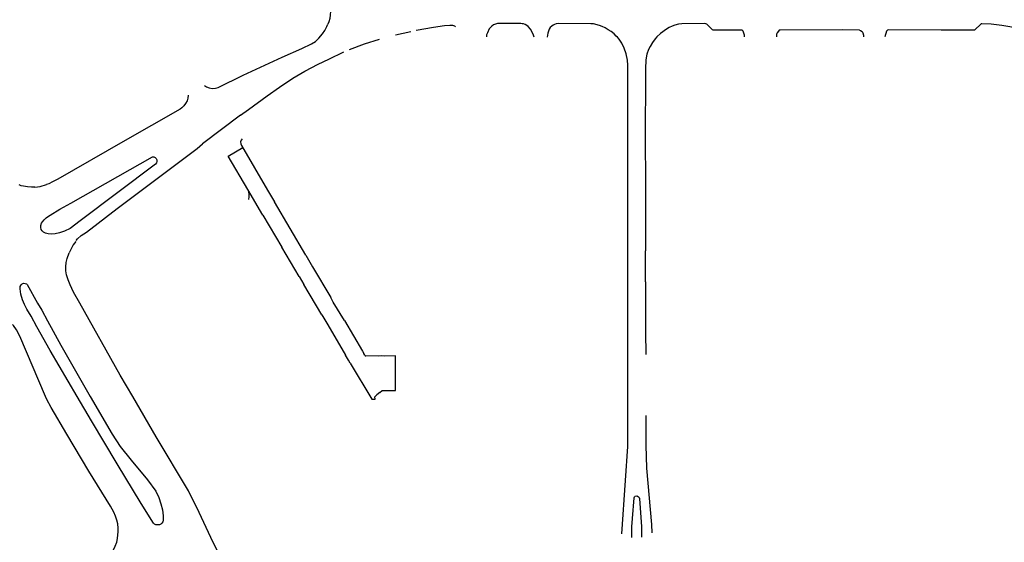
# Model space of a CAD drawing. Extents: x 148869 to 161638, y 453607 to 469810.
# Tile 1025 of 1056: x 159147.87 to 159151.46, y 459872.79 to 459874.69. Entities that reach past the tile are written whole.
import ezdxf

# ---------------------------------------------------------------- set-up
doc = ezdxf.new("R2010")
doc.units = 0
doc.layers.add('LKI_V01_KANTRIJWEG', color=252, linetype='CONTINUOUS')

msp = doc.modelspace()

# ---------------------------------------------------------------- linework, layer by layer
at = {"layer": 'LKI_V01_KANTRIJWEG'}
for p, q in [((159149.2371, 459874.6373), (159149.2938, 459874.6497)), ((159149.2371, 459874.6373), (159149.2938, 459874.6497)), ((159148.6727, 459874.344), (159148.5344, 459874.2396)), ((159148.6727, 459874.344), (159148.5344, 459874.2396)), ((159148.6277, 459874.1955), (159148.6808, 459874.2265)), ((159148.6277, 459874.1955), (159148.6808, 459874.2265)), ((159148.6763, 459874.2341), (159148.7713, 459874.0717)), ((159148.6763, 459874.2341), (159148.7713, 459874.0717)), ((159148.6995, 459874.0743), (159148.6277, 459874.1955)), ((159148.6995, 459874.0743), (159148.6277, 459874.1955)), ((159150.1479, 459874.1173), (159150.1486, 459874.0361)), ((159150.1479, 459874.1173), (159150.1486, 459874.0361)), ((159148.7546, 459873.9808), (159148.6995, 459874.0743)), ((159148.7546, 459873.9808), (159148.6995, 459874.0743)), ((159148.7713, 459874.0717), (159148.7962, 459874.0284)), ((159148.7713, 459874.0717), (159148.7962, 459874.0284)), ((159147.9792, 459873.98), (159148.0149, 459874.0018)), ((159147.9792, 459873.98), (159148.0149, 459874.0018)), ((159148.9106, 459873.8344), (159148.7962, 459874.0284)), ((159148.9106, 459873.8344), (159148.7962, 459874.0284)), ((159150.1486, 459874.0361), (159150.1488, 459873.8506)), ((159150.1486, 459874.0361), (159150.1488, 459873.8506)), ((159148.7546, 459873.9808), (159148.824, 459873.8636)), ((159148.7546, 459873.9808), (159148.824, 459873.8636)), ((159148.8869, 459873.757), (159148.824, 459873.8636)), ((159148.8869, 459873.757), (159148.824, 459873.8636)), ((159148.9106, 459873.8344), (159148.9357, 459873.7919)), ((159148.9106, 459873.8344), (159148.9357, 459873.7919)), ((159150.1485, 459873.7381), (159150.1488, 459873.8506)), ((159150.1485, 459873.7381), (159150.1488, 459873.8506)), ((159148.9357, 459873.7919), (159149.0015, 459873.6803)), ((159148.9357, 459873.7919), (159149.0015, 459873.6803)), ((159148.8869, 459873.757), (159148.9041, 459873.7274)), ((159148.8869, 459873.757), (159148.9041, 459873.7274)), ((159148.065, 459873.7003), (159148.0523, 459873.7264)), ((159148.065, 459873.7003), (159148.0523, 459873.7264)), ((159148.9693, 459873.6173), (159148.9041, 459873.7274)), ((159148.9693, 459873.6173), (159148.9041, 459873.7274)), ((159149.011, 459873.6635), (159149.0015, 459873.6803)), ((159149.011, 459873.6635), (159149.0015, 459873.6803)), ((159147.9338, 459873.66), (159147.9489, 459873.6346)), ((159147.9338, 459873.66), (159147.9489, 459873.6346)), ((159149.0512, 459873.5967), (159149.011, 459873.6635)), ((159149.0512, 459873.5967), (159149.011, 459873.6635)), ((159147.9097, 459873.6129), (159147.8951, 459873.6386)), ((159147.9097, 459873.6129), (159147.8951, 459873.6386)), ((159148.9693, 459873.6173), (159148.991, 459873.5808)), ((159148.9693, 459873.6173), (159148.991, 459873.5808)), ((159148.991, 459873.5808), (159149.0559, 459873.47)), ((159148.991, 459873.5808), (159149.0559, 459873.47)), ((159149.0512, 459873.5967), (159149.117, 459873.4845)), ((159149.0512, 459873.5967), (159149.117, 459873.4845)), ((159149.0658, 459873.4518), (159149.0559, 459873.47)), ((159149.0658, 459873.4518), (159149.0559, 459873.47)), ((159149.117, 459873.4845), (159149.122, 459873.4761)), ((159149.117, 459873.4845), (159149.122, 459873.4761)), ((159149.1252, 459873.4705), (159149.122, 459873.4761)), ((159149.1252, 459873.4705), (159149.122, 459873.4761)), ((159149.1754, 459873.4671), (159149.13, 459873.4675)), ((159149.1754, 459873.4671), (159149.13, 459873.4675)), ((159149.1878, 459873.4675), (159149.1754, 459873.4671)), ((159149.1878, 459873.4675), (159149.1754, 459873.4671)), ((159149.1985, 459873.4674), (159149.1878, 459873.4675)), ((159149.1985, 459873.4674), (159149.1878, 459873.4675)), ((159149.2375, 459873.4675), (159149.1985, 459873.4674)), ((159149.2375, 459873.4675), (159149.1985, 459873.4674)), ((159149.0719, 459873.4409), (159149.0658, 459873.4518)), ((159149.0719, 459873.4409), (159149.0658, 459873.4518)), ((159149.1799, 459873.3342), (159149.1695, 459873.3262)), ((159149.1799, 459873.3342), (159149.1695, 459873.3262)), ((159149.1799, 459873.3342), (159149.1888, 459873.3422)), ((159149.1799, 459873.3342), (159149.1888, 459873.3422))]:
    msp.add_line(p, q, dxfattribs=at)
for points in [[(159149.0016, 459874.7356), (159148.9983, 459874.6959), (159148.9949, 459874.6847), (159148.9915, 459874.6758)], [(159149.0016, 459874.7356), (159148.9983, 459874.6959), (159148.9949, 459874.6847), (159148.9915, 459874.6758)], [(159148.9719, 459874.6409), (159148.9802, 459874.6527), (159148.9879, 459874.6668), (159148.9915, 459874.6758)], [(159148.9719, 459874.6409), (159148.9802, 459874.6527), (159148.9879, 459874.6668), (159148.9915, 459874.6758)], [(159149.3132, 459874.6537), (159149.3757, 459874.6654), (159149.4166, 459874.6711), (159149.4352, 459874.6725), (159149.4454, 459874.6717), (159149.4521, 459874.6699), (159149.4565, 459874.6662)], [(159149.3132, 459874.6537), (159149.3757, 459874.6654), (159149.4166, 459874.6711), (159149.4352, 459874.6725), (159149.4454, 459874.6717), (159149.4521, 459874.6699), (159149.4565, 459874.6662)], [(159149.7423, 459874.6282), (159149.7394, 459874.6389), (159149.7297, 459874.6575), (159149.7211, 459874.6668), (159149.7158, 459874.671), (159149.7104, 459874.6742), (159149.7044, 459874.6765), (159149.6988, 459874.6775), (159149.6946, 459874.6778), (159149.6085, 459874.678), (159149.6021, 459874.6763), (159149.5944, 459874.6728), (159149.5886, 459874.669), (159149.5792, 459874.6592), (159149.5723, 459874.6447), (159149.5691, 459874.6365), (159149.5694, 459874.6292)], [(159149.7423, 459874.6282), (159149.7394, 459874.6389), (159149.7297, 459874.6575), (159149.7211, 459874.6668), (159149.7158, 459874.671), (159149.7104, 459874.6742), (159149.7044, 459874.6765), (159149.6988, 459874.6775), (159149.6946, 459874.6778), (159149.6085, 459874.678), (159149.6021, 459874.6763), (159149.5944, 459874.6728), (159149.5886, 459874.669), (159149.5792, 459874.6592), (159149.5723, 459874.6447), (159149.5691, 459874.6365), (159149.5694, 459874.6292)], [(159149.8317, 459874.6778), (159149.823, 459874.6771), (159149.8167, 459874.6749), (159149.8118, 459874.6723), (159149.8068, 459874.6685), (159149.8013, 459874.6633), (159149.7974, 459874.6574), (159149.7925, 459874.6431), (159149.7902, 459874.6287)], [(159149.8317, 459874.6778), (159149.823, 459874.6771), (159149.8167, 459874.6749), (159149.8118, 459874.6723), (159149.8068, 459874.6685), (159149.8013, 459874.6633), (159149.7974, 459874.6574), (159149.7925, 459874.6431), (159149.7902, 459874.6287)], [(159150.0838, 459873.3195), (159150.0835, 459874.0389), (159150.084, 459874.5268), (159150.0828, 459874.5445), (159150.0779, 459874.5676), (159150.071, 459874.5884), (159150.0617, 459874.6071), (159150.0524, 459874.6214), (159150.0465, 459874.6283), (159150.041, 459874.6327), (159150.0338, 459874.6409), (159150.0231, 459874.6486), (159150.0125, 459874.6553), (159150.001, 459874.6619), (159149.9905, 459874.667), (159149.9802, 459874.6713), (159149.9592, 459874.6768), (159149.9488, 459874.6772), (159149.8317, 459874.6778)], [(159150.0838, 459873.3195), (159150.0835, 459874.0389), (159150.084, 459874.5268), (159150.0828, 459874.5445), (159150.0779, 459874.5676), (159150.071, 459874.5884), (159150.0617, 459874.6071), (159150.0524, 459874.6214), (159150.0465, 459874.6283), (159150.041, 459874.6327), (159150.0338, 459874.6409), (159150.0231, 459874.6486), (159150.0125, 459874.6553), (159150.001, 459874.6619), (159149.9905, 459874.667), (159149.9802, 459874.6713), (159149.9592, 459874.6768), (159149.9488, 459874.6772), (159149.8317, 459874.6778)], [(159150.5094, 459874.6302), (159150.5087, 459874.6361), (159150.5069, 459874.6436), (159150.5039, 459874.6502), (159150.5, 459874.6534), (159150.4951, 459874.6543), (159150.3949, 459874.6542), (159150.3921, 459874.6554), (159150.3714, 459874.6763), (159150.3683, 459874.6774), (159150.3645, 459874.6779), (159150.2807, 459874.6775), (159150.2689, 459874.6756), (159150.2557, 459874.6719), (159150.2448, 459874.668), (159150.2343, 459874.6633), (159150.2242, 459874.6579), (159150.2033, 459874.6421), (159150.189, 459874.6294), (159150.1832, 459874.6227), (159150.1736, 459874.6094), (159150.1647, 459874.595), (159150.1591, 459874.5837), (159150.1528, 459874.5661), (159150.1494, 459874.5461), (159150.1477, 459874.5135), (159150.1475, 459874.2416), (159150.1479, 459874.1173)], [(159150.5094, 459874.6302), (159150.5087, 459874.6361), (159150.5069, 459874.6436), (159150.5039, 459874.6502), (159150.5, 459874.6534), (159150.4951, 459874.6543), (159150.3949, 459874.6542), (159150.3921, 459874.6554), (159150.3714, 459874.6763), (159150.3683, 459874.6774), (159150.3645, 459874.6779), (159150.2807, 459874.6775), (159150.2689, 459874.6756), (159150.2557, 459874.6719), (159150.2448, 459874.668), (159150.2343, 459874.6633), (159150.2242, 459874.6579), (159150.2033, 459874.6421), (159150.189, 459874.6294), (159150.1832, 459874.6227), (159150.1736, 459874.6094), (159150.1647, 459874.595), (159150.1591, 459874.5837), (159150.1528, 459874.5661), (159150.1494, 459874.5461), (159150.1477, 459874.5135), (159150.1475, 459874.2416), (159150.1479, 459874.1173)], [(159150.9273, 459874.6544), (159150.8674, 459874.6554), (159150.6387, 459874.6545), (159150.6356, 459874.6534), (159150.6322, 459874.6508), (159150.6283, 459874.6446), (159150.6259, 459874.6391), (159150.6249, 459874.6343), (159150.6249, 459874.6296)], [(159150.9273, 459874.6544), (159150.8674, 459874.6554), (159150.6387, 459874.6545), (159150.6356, 459874.6534), (159150.6322, 459874.6508), (159150.6283, 459874.6446), (159150.6259, 459874.6391), (159150.6249, 459874.6343), (159150.6249, 459874.6296)], [(159150.9273, 459874.6544), (159150.932, 459874.6528), (159150.9372, 459874.6485), (159150.9402, 459874.6437), (159150.9419, 459874.6362), (159150.9421, 459874.6301)], [(159150.9273, 459874.6544), (159150.932, 459874.6528), (159150.9372, 459874.6485), (159150.9402, 459874.6437), (159150.9419, 459874.6362), (159150.9421, 459874.6301)], [(159151.5362, 459874.6533), (159151.4759, 459874.6663), (159151.4463, 459874.6708), (159151.408, 459874.6757), (159151.3734, 459874.6776), (159151.3712, 459874.6771), (159151.347, 459874.6541), (159151.225, 459874.6537), (159151.0341, 459874.6549), (159151.03, 459874.6539), (159151.0261, 459874.6509), (159151.0201, 459874.6296)], [(159151.5362, 459874.6533), (159151.4759, 459874.6663), (159151.4463, 459874.6708), (159151.408, 459874.6757), (159151.3734, 459874.6776), (159151.3712, 459874.6771), (159151.347, 459874.6541), (159151.225, 459874.6537), (159151.0341, 459874.6549), (159151.03, 459874.6539), (159151.0261, 459874.6509), (159151.0201, 459874.6296)], [(159148.5423, 459874.452), (159148.5492, 459874.4481), (159148.5591, 459874.4438), (159148.5699, 459874.442), (159148.5818, 459874.443), (159148.5917, 459874.4456), (159148.6825, 459874.4897), (159148.8249, 459874.5556), (159148.8965, 459874.5871), (159148.9319, 459874.6043), (159148.9458, 459874.613), (159148.9588, 459874.6247), (159148.9719, 459874.6409)], [(159148.5423, 459874.452), (159148.5492, 459874.4481), (159148.5591, 459874.4438), (159148.5699, 459874.442), (159148.5818, 459874.443), (159148.5917, 459874.4456), (159148.6825, 459874.4897), (159148.8249, 459874.5556), (159148.8965, 459874.5871), (159148.9319, 459874.6043), (159148.9458, 459874.613), (159148.9588, 459874.6247), (159148.9719, 459874.6409)], [(159149.0705, 459874.5837), (159149.1247, 459874.6044), (159149.1797, 459874.6213)], [(159149.0705, 459874.5837), (159149.1247, 459874.6044), (159149.1797, 459874.6213)], [(159148.6727, 459874.344), (159148.7016, 459874.3647), (159148.7696, 459874.4154), (159148.8146, 459874.4465), (159148.8637, 459874.4791), (159148.9072, 459874.5049), (159148.9553, 459874.5304), (159148.9952, 459874.5488), (159149.0489, 459874.5748)], [(159148.6727, 459874.344), (159148.7016, 459874.3647), (159148.7696, 459874.4154), (159148.8146, 459874.4465), (159148.8637, 459874.4791), (159148.9072, 459874.5049), (159148.9553, 459874.5304), (159148.9952, 459874.5488), (159149.0489, 459874.5748)], [(159148.4817, 459874.4177), (159148.4814, 459874.4059), (159148.4784, 459874.3969), (159148.4727, 459874.3867), (159148.4664, 459874.3783), (159148.4596, 459874.3711), (159148.4535, 459874.3661), (159148.2437, 459874.2474), (159148.0074, 459874.1117), (159147.9882, 459874.1011), (159147.9752, 459874.0947), (159147.9662, 459874.092)], [(159148.4817, 459874.4177), (159148.4814, 459874.4059), (159148.4784, 459874.3969), (159148.4727, 459874.3867), (159148.4664, 459874.3783), (159148.4596, 459874.3711), (159148.4535, 459874.3661), (159148.2437, 459874.2474), (159148.0074, 459874.1117), (159147.9882, 459874.1011), (159147.9752, 459874.0947), (159147.9662, 459874.092)], [(159148.0745, 459873.888), (159148.0787, 459873.8942), (159148.093, 459873.9061), (159148.1116, 459873.9187), (159148.2231, 459874.0042), (159148.5145, 459874.2232), (159148.5344, 459874.2396)], [(159148.0745, 459873.888), (159148.0787, 459873.8942), (159148.093, 459873.9061), (159148.1116, 459873.9187), (159148.2231, 459874.0042), (159148.5145, 459874.2232), (159148.5344, 459874.2396)], [(159148.0149, 459874.0018), (159148.055, 459874.0235), (159148.3526, 459874.1925), (159148.3573, 459874.1922), (159148.3614, 459874.1903), (159148.3656, 459874.1867), (159148.3678, 459874.1818), (159148.3682, 459874.1755), (159148.367, 459874.1704), (159148.3633, 459874.1659), (159148.0892, 459873.9591), (159148.0529, 459873.9315)], [(159148.0149, 459874.0018), (159148.055, 459874.0235), (159148.3526, 459874.1925), (159148.3573, 459874.1922), (159148.3614, 459874.1903), (159148.3656, 459874.1867), (159148.3678, 459874.1818), (159148.3682, 459874.1755), (159148.367, 459874.1704), (159148.3633, 459874.1659), (159148.0892, 459873.9591), (159148.0529, 459873.9315)], [(159147.9234, 459874.0826), (159147.9112, 459874.0824), (159147.8972, 459874.0836), (159147.8828, 459874.0855), (159147.8734, 459874.0877), (159147.8671, 459874.0903)], [(159147.9234, 459874.0826), (159147.9112, 459874.0824), (159147.8972, 459874.0836), (159147.8828, 459874.0855), (159147.8734, 459874.0877), (159147.8671, 459874.0903)], [(159147.9234, 459874.0826), (159147.9436, 459874.085), (159147.9662, 459874.092)], [(159147.9234, 459874.0826), (159147.9436, 459874.085), (159147.9662, 459874.092)], [(159148.0139, 459873.9157), (159147.998, 459873.9118), (159147.985, 459873.911), (159147.9725, 459873.9118), (159147.963, 459873.9142), (159147.9556, 459873.9178), (159147.9502, 459873.9232), (159147.9472, 459873.9286), (159147.9454, 459873.9351), (159147.945, 459873.9427), (159147.9475, 459873.9507), (159147.9516, 459873.9564), (159147.9581, 459873.9637), (159147.9653, 459873.9708), (159147.9731, 459873.9765), (159147.9792, 459873.98)], [(159148.0139, 459873.9157), (159147.998, 459873.9118), (159147.985, 459873.911), (159147.9725, 459873.9118), (159147.963, 459873.9142), (159147.9556, 459873.9178), (159147.9502, 459873.9232), (159147.9472, 459873.9286), (159147.9454, 459873.9351), (159147.945, 459873.9427), (159147.9475, 459873.9507), (159147.9516, 459873.9564), (159147.9581, 459873.9637), (159147.9653, 459873.9708), (159147.9731, 459873.9765), (159147.9792, 459873.98)], [(159148.0529, 459873.9315), (159148.0318, 459873.922), (159148.0139, 459873.9157)], [(159148.0529, 459873.9315), (159148.0318, 459873.922), (159148.0139, 459873.9157)], [(159148.0727, 459873.885), (159148.0636, 459873.8721), (159148.0535, 459873.8534), (159148.0493, 459873.8427)], [(159148.0727, 459873.885), (159148.0636, 459873.8721), (159148.0535, 459873.8534), (159148.0493, 459873.8427)], [(159148.0523, 459873.7264), (159148.0446, 459873.7447), (159148.039, 459873.7625), (159148.0363, 459873.7779), (159148.0362, 459873.7922), (159148.038, 459873.8076), (159148.0419, 459873.8222), (159148.0493, 459873.8427)], [(159148.0523, 459873.7264), (159148.0446, 459873.7447), (159148.039, 459873.7625), (159148.0363, 459873.7779), (159148.0362, 459873.7922), (159148.038, 459873.8076), (159148.0419, 459873.8222), (159148.0493, 459873.8427)], [(159147.8951, 459873.6386), (159147.8863, 459873.6551), (159147.8792, 459873.6715), (159147.8725, 459873.6932), (159147.8699, 459873.7123), (159147.8706, 459873.7206), (159147.8734, 459873.7269), (159147.8778, 459873.7308), (159147.8829, 459873.7321), (159147.8888, 459873.7314), (159147.8934, 459873.7299), (159147.8957, 459873.7284), (159147.9338, 459873.66)], [(159147.8951, 459873.6386), (159147.8863, 459873.6551), (159147.8792, 459873.6715), (159147.8725, 459873.6932), (159147.8699, 459873.7123), (159147.8706, 459873.7206), (159147.8734, 459873.7269), (159147.8778, 459873.7308), (159147.8829, 459873.7321), (159147.8888, 459873.7314), (159147.8934, 459873.7299), (159147.8957, 459873.7284), (159147.9338, 459873.66)], [(159150.1485, 459873.7381), (159150.1485, 459873.5539), (159150.1496, 459873.4725)], [(159150.1485, 459873.7381), (159150.1485, 459873.5539), (159150.1496, 459873.4725)], [(159148.2805, 459873.3195), (159148.2349, 459873.3977), (159148.0872, 459873.6596), (159148.065, 459873.7003)], [(159148.2805, 459873.3195), (159148.2349, 459873.3977), (159148.0872, 459873.6596), (159148.065, 459873.7003)], [(159148.0783, 459873.3195), (159147.9801, 459873.4881), (159147.9315, 459873.574), (159147.9097, 459873.6129)], [(159148.0783, 459873.3195), (159147.9801, 459873.4881), (159147.9315, 459873.574), (159147.9097, 459873.6129)], [(159147.9489, 459873.6346), (159147.9698, 459873.5957), (159148.0187, 459873.5071), (159148.1257, 459873.3195)], [(159147.9489, 459873.6346), (159147.9698, 459873.5957), (159148.0187, 459873.5071), (159148.1257, 459873.3195)], [(159147.9628, 459873.3195), (159147.8694, 459873.5398), (159147.8566, 459873.5629), (159147.8455, 459873.5784), (159147.8423, 459873.5819)], [(159147.9628, 459873.3195), (159147.8694, 459873.5398), (159147.8566, 459873.5629), (159147.8455, 459873.5784), (159147.8423, 459873.5819)], [(159149.1888, 459873.3422), (159149.237, 459873.3423), (159149.2375, 459873.4675)], [(159149.1888, 459873.3422), (159149.237, 459873.3423), (159149.2375, 459873.4675)], [(159149.0719, 459873.4409), (159149.1512, 459873.31), (159149.1631, 459873.3104), (159149.1628, 459873.3185), (159149.1695, 459873.3262)], [(159149.0719, 459873.4409), (159149.1512, 459873.31), (159149.1631, 459873.3104), (159149.1628, 459873.3185), (159149.1695, 459873.3262)], [(159148.2245, 459872.8027), (159148.2276, 459872.828), (159148.2275, 459872.8406), (159148.2254, 459872.8559), (159148.2227, 459872.8692), (159148.218, 459872.8841), (159148.2112, 459872.8987), (159148.1992, 459872.9201), (159148.1199, 459873.0482), (159148.0398, 459873.1823), (159147.983, 459873.28), (159147.9672, 459873.309), (159147.9628, 459873.3195)], [(159148.2245, 459872.8027), (159148.2276, 459872.828), (159148.2275, 459872.8406), (159148.2254, 459872.8559), (159148.2227, 459872.8692), (159148.218, 459872.8841), (159148.2112, 459872.8987), (159148.1992, 459872.9201), (159148.1199, 459873.0482), (159148.0398, 459873.1823), (159147.983, 459873.28), (159147.9672, 459873.309), (159147.9628, 459873.3195)], [(159148.1257, 459873.3195), (159148.2055, 459873.1826), (159148.2347, 459873.1384), (159148.2745, 459873.0887), (159148.334, 459873.0168), (159148.3648, 459872.9749), (159148.3759, 459872.9528), (159148.3832, 459872.9297), (159148.3882, 459872.9068), (159148.3906, 459872.8852), (159148.391, 459872.8701), (159148.3897, 459872.8633), (159148.3864, 459872.8584), (159148.3822, 459872.8551), (159148.3772, 459872.853), (159148.3703, 459872.8521), (159148.3647, 459872.8531), (159148.3596, 459872.8552), (159148.3558, 459872.8582), (159148.3116, 459872.9309), (159148.2236, 459873.0746), (159148.1298, 459873.2313), (159148.0783, 459873.3195)], [(159148.1257, 459873.3195), (159148.2055, 459873.1826), (159148.2347, 459873.1384), (159148.2745, 459873.0887), (159148.334, 459873.0168), (159148.3648, 459872.9749), (159148.3759, 459872.9528), (159148.3832, 459872.9297), (159148.3882, 459872.9068), (159148.3906, 459872.8852), (159148.391, 459872.8701), (159148.3897, 459872.8633), (159148.3864, 459872.8584), (159148.3822, 459872.8551), (159148.3772, 459872.853), (159148.3703, 459872.8521), (159148.3647, 459872.8531), (159148.3596, 459872.8552), (159148.3558, 459872.8582), (159148.3116, 459872.9309), (159148.2236, 459873.0746), (159148.1298, 459873.2313), (159148.0783, 459873.3195)], [(159148.6121, 459872.7106), (159148.5646, 459872.8062), (159148.5223, 459872.897), (159148.4829, 459872.9768), (159148.3657, 459873.1734), (159148.2805, 459873.3195)], [(159148.6121, 459872.7106), (159148.5646, 459872.8062), (159148.5223, 459872.897), (159148.4829, 459872.9768), (159148.3657, 459873.1734), (159148.2805, 459873.3195)], [(159150.0615, 459872.8203), (159150.0757, 459873.0142), (159150.084, 459873.1383), (159150.0844, 459873.1618), (159150.0838, 459873.3195)], [(159150.0615, 459872.8203), (159150.0757, 459873.0142), (159150.084, 459873.1383), (159150.0844, 459873.1618), (159150.0838, 459873.3195)], [(159150.1492, 459873.2511), (159150.1492, 459873.1423), (159150.1518, 459873.0592), (159150.1697, 459872.8535), (159150.171, 459872.8238)], [(159150.1492, 459873.2511), (159150.1492, 459873.1423), (159150.1518, 459873.0592), (159150.1697, 459872.8535), (159150.171, 459872.8238)], [(159150.0987, 459872.807), (159150.0985, 459872.8451), (159150.1004, 459872.8758), (159150.1065, 459872.951), (159150.1081, 459872.9541), (159150.1103, 459872.9565), (159150.1167, 459872.9577), (159150.1197, 459872.9569), (159150.1225, 459872.9552), (159150.1248, 459872.9526), (159150.1263, 459872.9487), (159150.1336, 459872.8451), (159150.1341, 459872.8072)], [(159150.0987, 459872.807), (159150.0985, 459872.8451), (159150.1004, 459872.8758), (159150.1065, 459872.951), (159150.1081, 459872.9541), (159150.1103, 459872.9565), (159150.1167, 459872.9577), (159150.1197, 459872.9569), (159150.1225, 459872.9552), (159150.1248, 459872.9526), (159150.1263, 459872.9487), (159150.1336, 459872.8451), (159150.1341, 459872.8072)], [(159148.2038, 459872.7478), (159148.2163, 459872.7752), (159148.2218, 459872.7894), (159148.2245, 459872.8027)], [(159148.2038, 459872.7478), (159148.2163, 459872.7752), (159148.2218, 459872.7894), (159148.2245, 459872.8027)]]:
    msp.add_lwpolyline(points, dxfattribs=at)
for centre, radius, start, end in [((159148.693, 459874.2446), 0.0197, 134.4152, 212.0867), ((159148.693, 459874.2446), 0.0197, 134.4152, 212.0867), ((159148.6605, 459874.0525), 0.0447, 340.7632, 29.1098), ((159148.6605, 459874.0525), 0.0447, 340.7632, 29.1098), ((159149.1301, 459873.473), 0.00549, 206.9697, 269.2335), ((159149.1301, 459873.473), 0.00549, 206.9697, 269.2335)]:
    msp.add_arc(centre, radius, start, end, dxfattribs=at)

doc.saveas('drawing.dxf')
